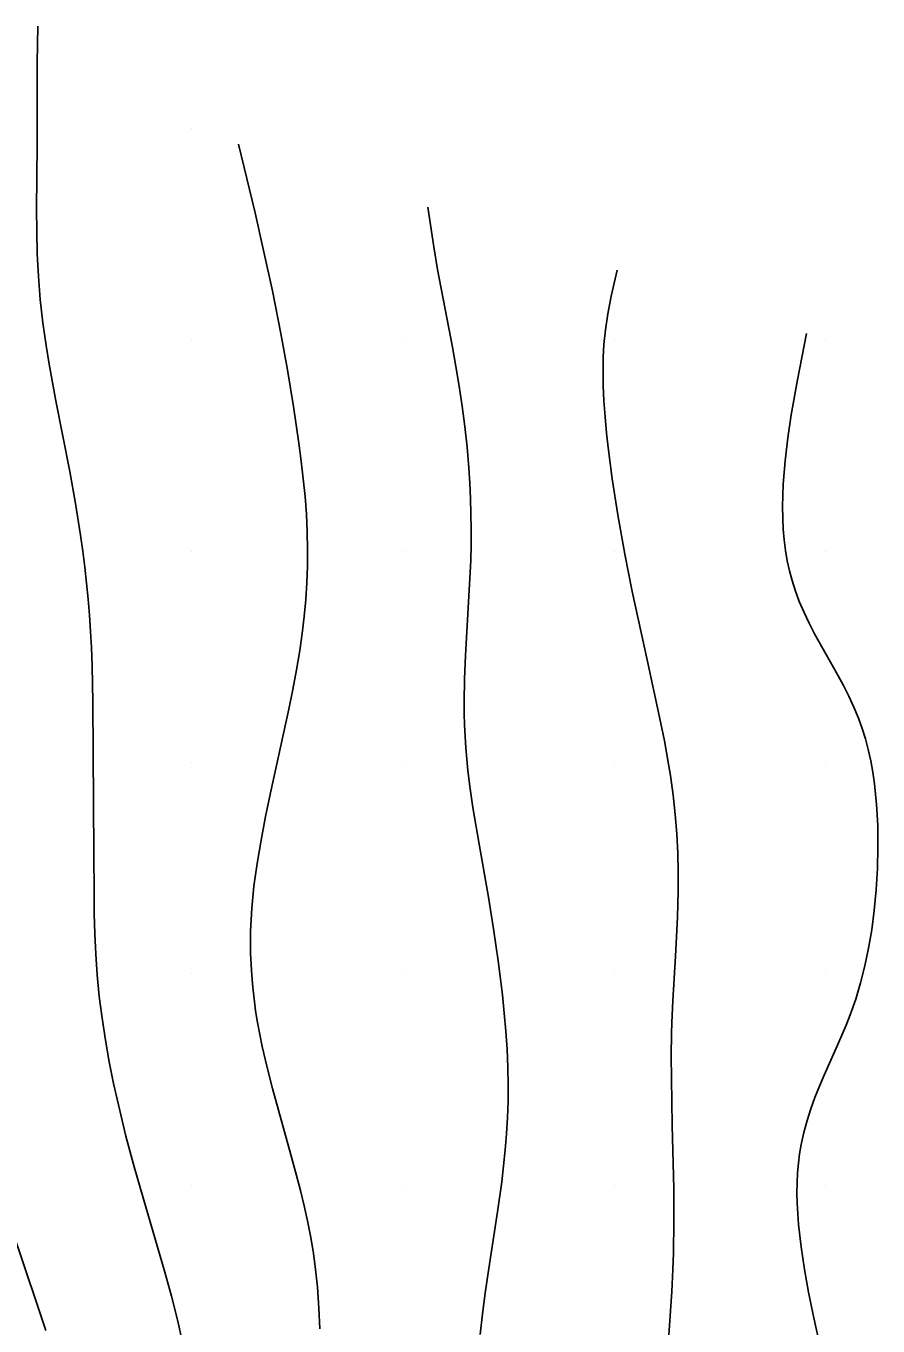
# Model space of a CAD drawing. Extents: x 2602990 to 2605851, y 618069 to 619180.
# Drawn here: x 2604101.09 to 2604121.24, y 618811.67 to 618842.42 of the extents above; entities that cross this region are included whole.
import ezdxf

# ---------------------------------------------------------------- set-up
doc = ezdxf.new("R2010")
doc.units = 0
for name, color, linetype in [('Default', 7, 'Continuous'), ('DTM Contours Major', 7, 'Continuous'), ('DTM Contours Minor', 7, 'Continuous'), ('Exist DTM Scan Elevation Point', 7, 'Continuous')]:
    doc.layers.add(name, color=color, linetype=linetype)

# ---------------------------------------------------------------- blocks, each defined once
blk = doc.blocks.new('POINT_DISPLAY')
at = {"layer": 'Default'}
blk.add_line((0, 0), (0, 0), dxfattribs=at)

msp = doc.modelspace()

# ---------------------------------------------------------------- linework, layer by layer
at = {"layer": 'DTM Contours Major'}
msp.add_lwpolyline([(2604106.119, 618839.627), (2604106.508, 618837.999), (2604106.711, 618837.113), (2604106.918, 618836.153), (2604107.12, 618835.148), (2604107.278, 618834.286), (2604107.422, 618833.417), (2604107.548, 618832.549), (2604107.602, 618832.128), (2604107.65, 618831.709), (2604107.691, 618831.29), (2604107.722, 618830.873), (2604107.743, 618830.457), (2604107.753, 618830.04), (2604107.75, 618829.645), (2604107.735, 618829.249), (2604107.71, 618828.852), (2604107.673, 618828.453), (2604107.626, 618828.053), (2604107.568, 618827.65), (2604107.491, 618827.189), (2604107.403, 618826.725), (2604107.308, 618826.258), (2604106.873, 618824.281), (2604106.756, 618823.72), (2604106.65, 618823.164), (2604106.557, 618822.615), (2604106.483, 618822.078), (2604106.431, 618821.554), (2604106.413, 618821.281), (2604106.403, 618821.012), (2604106.4, 618820.746), (2604106.403, 618820.484), (2604106.413, 618820.223), (2604106.429, 618819.964), (2604106.453, 618819.685), (2604106.484, 618819.407), (2604106.522, 618819.127), (2604106.567, 618818.847), (2604106.619, 618818.564), (2604106.678, 618818.279), (2604106.792, 618817.786), (2604106.922, 618817.286), (2604107.351, 618815.749), (2604107.491, 618815.232), (2604107.582, 618814.875), (2604107.668, 618814.518), (2604107.747, 618814.16), (2604107.818, 618813.801), (2604107.88, 618813.44), (2604107.933, 618813.076), (2604107.986, 618812.588), (2604108.021, 618812.096), (2604108.04, 618811.602)], dxfattribs=at)
at = {"layer": 'DTM Contours Minor'}
for points in [[(2604101.371, 618842.419), (2604101.354, 618841.546), (2604101.353, 618839.62), (2604101.34, 618838.09), (2604101.344, 618837.56), (2604101.357, 618837.029), (2604101.383, 618836.5), (2604101.427, 618835.948), (2604101.489, 618835.402), (2604101.566, 618834.86), (2604101.638, 618834.425), (2604101.8, 618833.557), (2604102.13, 618831.884), (2604102.265, 618831.129), (2604102.383, 618830.374), (2604102.435, 618829.997), (2604102.482, 618829.619), (2604102.523, 618829.241), (2604102.56, 618828.861), (2604102.591, 618828.481), (2604102.616, 618828.1), (2604102.637, 618827.717), (2604102.654, 618827.288), (2604102.673, 618826.425), (2604102.696, 618822.855), (2604102.7, 618821.91), (2604102.706, 618821.431), (2604102.719, 618820.949), (2604102.741, 618820.464), (2604102.775, 618819.977), (2604102.825, 618819.464), (2604102.89, 618818.95), (2604102.968, 618818.436), (2604103.059, 618817.923), (2604103.162, 618817.411), (2604103.275, 618816.902), (2604103.455, 618816.166), (2604103.652, 618815.433), (2604103.86, 618814.702), (2604104.376, 618812.944), (2604104.533, 618812.374), (2604104.673, 618811.818), (2604104.79, 618811.281)], [(2604110.597, 618838.134), (2604110.736, 618837.196), (2604110.828, 618836.662), (2604111.178, 618834.822), (2604111.259, 618834.367), (2604111.335, 618833.902), (2604111.406, 618833.428), (2604111.469, 618832.946), (2604111.523, 618832.459), (2604111.566, 618831.969), (2604111.59, 618831.607), (2604111.606, 618831.244), (2604111.616, 618830.88), (2604111.62, 618830.515), (2604111.617, 618830.147), (2604111.609, 618829.778), (2604111.585, 618829.217), (2604111.487, 618827.531), (2604111.464, 618826.979), (2604111.455, 618826.435), (2604111.458, 618826.16), (2604111.465, 618825.887), (2604111.495, 618825.347), (2604111.544, 618824.813), (2604111.598, 618824.375), (2604111.662, 618823.937), (2604111.809, 618823.065), (2604112.028, 618821.817), (2604112.15, 618821.064), (2604112.26, 618820.308), (2604112.36, 618819.502), (2604112.405, 618819.073), (2604112.443, 618818.645), (2604112.472, 618818.216), (2604112.49, 618817.789), (2604112.498, 618817.363), (2604112.494, 618816.982), (2604112.481, 618816.601), (2604112.458, 618816.221), (2604112.427, 618815.842), (2604112.389, 618815.462), (2604112.344, 618815.081), (2604112.244, 618814.375), (2604112.022, 618812.93), (2604111.954, 618812.45), (2604111.89, 618811.963), (2604111.83, 618811.471)], [(2604115.075, 618836.642), (2604114.932, 618836.027), (2604114.851, 618835.61), (2604114.795, 618835.231), (2604114.762, 618834.889), (2604114.745, 618834.585), (2604114.74, 618834.269), (2604114.745, 618833.917), (2604114.761, 618833.551), (2604114.787, 618833.173), (2604114.822, 618832.786), (2604114.866, 618832.391), (2604114.954, 618831.71), (2604115.088, 618830.857), (2604115.256, 618829.925), (2604115.432, 618829.047), (2604115.782, 618827.428), (2604116.077, 618826.07), (2604116.191, 618825.515), (2604116.292, 618824.964), (2604116.336, 618824.69), (2604116.399, 618824.229), (2604116.448, 618823.769), (2604116.484, 618823.311), (2604116.507, 618822.856), (2604116.519, 618822.405), (2604116.52, 618821.96), (2604116.504, 618821.339), (2604116.456, 618820.418), (2604116.391, 618819.362), (2604116.368, 618818.85), (2604116.36, 618818.588), (2604116.353, 618818.065), (2604116.356, 618817.528), (2604116.379, 618816.422), (2604116.413, 618814.915), (2604116.418, 618814.155), (2604116.406, 618813.391), (2604116.392, 618813.006), (2604116.366, 618812.492), (2604116.294, 618811.455)], [(2604119.552, 618835.149), (2604119.337, 618834.047), (2604119.193, 618833.22), (2604119.113, 618832.681), (2604119.048, 618832.133), (2604119.003, 618831.585), (2604118.985, 618831.044), (2604119, 618830.52), (2604119.023, 618830.264), (2604119.055, 618830.014), (2604119.098, 618829.77), (2604119.15, 618829.533), (2604119.212, 618829.301), (2604119.283, 618829.076), (2604119.383, 618828.809), (2604119.495, 618828.549), (2604119.616, 618828.295), (2604119.745, 618828.046), (2604120.017, 618827.556), (2604120.293, 618827.067), (2604120.427, 618826.82), (2604120.555, 618826.568), (2604120.674, 618826.311), (2604120.784, 618826.047), (2604120.87, 618825.806), (2604120.947, 618825.559), (2604121.015, 618825.304), (2604121.073, 618825.042), (2604121.122, 618824.773), (2604121.163, 618824.496), (2604121.212, 618824.009), (2604121.239, 618823.508), (2604121.244, 618822.999), (2604121.231, 618822.491), (2604121.2, 618821.99), (2604121.154, 618821.503), (2604121.095, 618821.046), (2604121.023, 618820.609), (2604120.936, 618820.191), (2604120.833, 618819.791), (2604120.716, 618819.405), (2604120.583, 618819.031), (2604120.488, 618818.791), (2604120.284, 618818.316), (2604119.969, 618817.605), (2604119.858, 618817.343), (2604119.753, 618817.078), (2604119.655, 618816.808), (2604119.567, 618816.533), (2604119.49, 618816.251), (2604119.427, 618815.963), (2604119.39, 618815.744), (2604119.362, 618815.52), (2604119.342, 618815.292), (2604119.331, 618815.059), (2604119.327, 618814.822), (2604119.332, 618814.579), (2604119.365, 618814.069), (2604119.425, 618813.543), (2604119.506, 618813.009), (2604119.604, 618812.473), (2604119.712, 618811.94), (2604120.11, 618810.11)], [(2604100.756, 618813.966), (2604101.356, 618812.184), (2604101.562, 618811.565)]]:
    msp.add_lwpolyline(points, dxfattribs=at)

# ---------------------------------------------------------------- block references
at = {"layer": 'Exist DTM Scan Elevation Point', "xscale": 1.3123333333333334, "yscale": 1.3123333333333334}
for p in [(2604105, 618840), (2604105, 618835), (2604110, 618835), (2604115, 618835), (2604120, 618835), (2604105, 618830), (2604110, 618830), (2604115, 618830), (2604120, 618830), (2604105, 618825), (2604110, 618825), (2604115, 618825), (2604120, 618825), (2604105, 618820), (2604110, 618820), (2604115, 618820), (2604120, 618820), (2604105, 618815), (2604110, 618815), (2604115, 618815), (2604120, 618815)]:
    msp.add_blockref('POINT_DISPLAY', p, dxfattribs=at)

doc.saveas('drawing.dxf')
